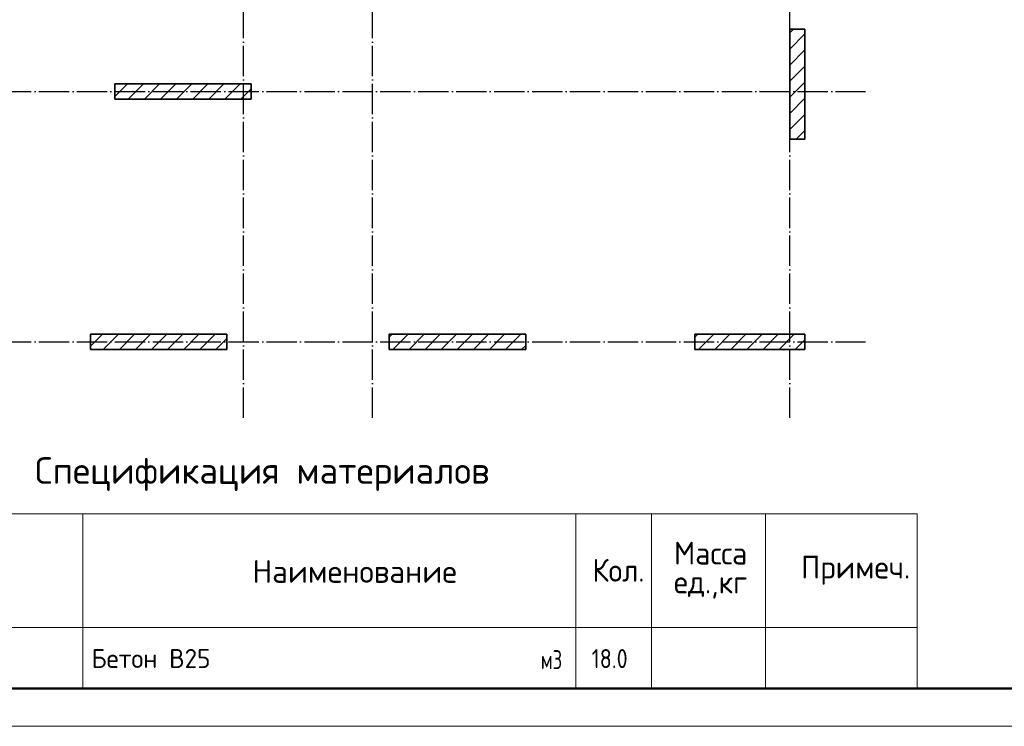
# Model space of a CAD drawing. Header units: millimetres. Extents: x -49773 to 2322955, y -3321 to 58485.
# Tile 478 of 580: x 1877545 to 1890526, y -2690 to 6619. Entities that reach past the tile are written whole.
import ezdxf

# ---------------------------------------------------------------- set-up
doc = ezdxf.new("R2010")
doc.units = ezdxf.units.MM
doc.linetypes.add('______11', pattern=[500, 400, -50, 0, -50])
doc.linetypes.add('______5', pattern=[1100, 800, -100, 100, -100])
doc.layers.add('Standard', color=7, linetype='Continuous', lineweight=25)
doc.layers.add('Осевая линия_ общее', color=7, linetype='______5', lineweight=13, true_color=0xa0a0a0)
doc.styles.add('ISOCPEUR', font='txt')

msp = doc.modelspace()

# ---------------------------------------------------------------- linework, layer by layer
at = {"color": 7, "linetype": 'Continuous', "lineweight": 35, "transparency": 33554687}
for p, q in [((1887897.5, 6494.2), (1887697.5, 6494.2)), ((1887697.5, 6494.2), (1887697.5, 5044.2)), ((1887897.5, 5044.2), (1887897.5, 6494.2)), ((1880597.5, 5774.2), (1878797.5, 5774.2)), ((1878797.5, 5774.2), (1878797.5, 5574.2)), ((1880597.5, 5574.2), (1880597.5, 5774.2)), ((1878797.5, 5574.2), (1880597.5, 5574.2)), ((1887697.5, 5044.2), (1887897.5, 5044.2)), ((1880277.5, 2474.2), (1878477.5, 2474.2)), ((1878477.5, 2474.2), (1878477.5, 2274.2)), ((1880277.5, 2274.2), (1880277.5, 2474.2)), ((1884217.5, 2474.2), (1882417.5, 2474.2)), ((1882417.5, 2474.2), (1882417.5, 2274.2)), ((1884217.5, 2274.2), (1884217.5, 2474.2)), ((1887897.5, 2474.2), (1886447.5, 2474.2)), ((1886447.5, 2474.2), (1886447.5, 2274.2)), ((1887897.5, 2274.2), (1887897.5, 2474.2)), ((1878477.5, 2274.2), (1880277.5, 2274.2)), ((1882417.5, 2274.2), (1884217.5, 2274.2)), ((1886447.5, 2274.2), (1887897.5, 2274.2))]:
    msp.add_line(p, q, dxfattribs=at)
at = {"color": 253, "linetype": '______11', "lineweight": 18, "true_color": 0xababab, "transparency": 33554687}
for p, q in [((1887697.5, 6445.1), (1887746.5, 6494.2)), ((1887697.5, 6020.9), (1887897.5, 6220.9)), ((1878797.5, 5606.2), (1878965.5, 5774.2)), ((1879189.8, 5574.2), (1879389.8, 5774.2)), ((1879614, 5574.2), (1879814, 5774.2)), ((1880038.3, 5574.2), (1880238.3, 5774.2)), ((1887697.5, 5596.6), (1887897.5, 5796.6)), ((1880462.6, 5574.2), (1880597.5, 5709.1)), ((1887697.5, 5172.4), (1887897.5, 5372.4)), ((1878477.5, 2316.3), (1878635.3, 2474.2)), ((1878859.6, 2274.2), (1879059.6, 2474.2)), ((1879283.9, 2274.2), (1879483.9, 2474.2)), ((1879708.1, 2274.2), (1879908.1, 2474.2)), ((1882417.5, 2437.9), (1882453.7, 2474.2)), ((1882678, 2274.2), (1882878, 2474.2)), ((1883102.3, 2274.2), (1883302.3, 2474.2)), ((1883526.5, 2274.2), (1883726.5, 2474.2)), ((1883950.8, 2274.2), (1884150.8, 2474.2)), ((1886496.4, 2274.2), (1886696.4, 2474.2)), ((1886920.6, 2274.2), (1887120.6, 2474.2)), ((1887344.9, 2274.2), (1887544.9, 2474.2)), ((1880132.4, 2274.2), (1880277.5, 2419.2)), ((1887769.2, 2274.2), (1887897.5, 2402.5))]:
    msp.add_line(p, q, dxfattribs=at)
at = {"color": 253, "linetype": '______5', "lineweight": 18, "true_color": 0xababab, "transparency": 33554687}
for p, q in [((1887697.5, 6233), (1887897.5, 6433)), ((1887697.5, 5808.7), (1887897.5, 6008.7)), ((1878977.6, 5574.2), (1879177.6, 5774.2)), ((1879401.9, 5574.2), (1879601.9, 5774.2)), ((1879826.2, 5574.2), (1880026.2, 5774.2)), ((1880250.4, 5574.2), (1880450.4, 5774.2)), ((1887697.5, 5384.5), (1887897.5, 5584.5)), ((1887781.4, 5044.2), (1887897.5, 5160.2)), ((1878647.5, 2274.2), (1878847.5, 2474.2)), ((1879071.7, 2274.2), (1879271.7, 2474.2)), ((1879496, 2274.2), (1879696, 2474.2)), ((1879920.3, 2274.2), (1880120.3, 2474.2)), ((1882465.9, 2274.2), (1882665.8, 2474.2)), ((1882890.1, 2274.2), (1883090.1, 2474.2)), ((1883314.4, 2274.2), (1883514.4, 2474.2)), ((1883738.6, 2274.2), (1883938.6, 2474.2)), ((1886447.5, 2437.4), (1886484.2, 2474.2)), ((1886708.5, 2274.2), (1886908.5, 2474.2)), ((1887132.8, 2274.2), (1887332.8, 2474.2)), ((1887557, 2274.2), (1887757, 2474.2)), ((1884162.9, 2274.2), (1884217.5, 2328.7))]:
    msp.add_line(p, q, dxfattribs=at)
at = {"layer": 'Standard', "color": 7, "linetype": 'Continuous', "lineweight": 13, "transparency": 33554687}
for p, q in [((1870876.9, 110), (1889376.9, 110)), ((1878376.9, 110), (1878376.9, -1390)), ((1884876.9, 110), (1884876.9, -1390)), ((1885876.9, 110), (1885876.9, -1390)), ((1887376.9, 110), (1887376.9, -1390)), ((1889376.9, 110), (1889376.9, -1390)), ((1889376.9, -1390), (1870876.9, -1390)), ((1878376.9, -1390), (1878376.9, -2190)), ((1884876.9, -1390), (1884876.9, -2190)), ((1885876.9, -1390), (1885876.9, -2190)), ((1887376.9, -1390), (1887376.9, -2190)), ((1889376.9, -1390), (1889376.9, -1390)), ((1889376.9, -1390), (1889376.9, -2190)), ((1870876.9, -2190), (1889376.9, -2190))]:
    msp.add_line(p, q, dxfattribs=at)
msp.add_lwpolyline([(1867626.9, -2690), (1909626.9, -2690), (1909626.9, 27010), (1867626.9, 27010), (1867626.9, -2690)], close=True, dxfattribs=at)
at = {"layer": 'Standard', "color": 7, "linetype": 'Continuous', "lineweight": 50, "transparency": 33554687}
msp.add_lwpolyline([(1869626.9, 26510), (1909126.9, 26510), (1909126.9, -2190), (1869626.9, -2190), (1869626.9, 26510)], close=True, dxfattribs=at)
at = {"layer": 'Осевая линия_ общее', "color": 253, "linetype": '______11', "lineweight": -3, "true_color": 0xa0a0a0, "transparency": 33554687}
for p, q in [((1880497.5, 1374.2), (1880497.5, 25414.2)), ((1882197.5, 1374.2), (1882197.5, 25414.2)), ((1887697.5, 1374.2), (1887697.5, 25414.2)), ((1871797.5, 5674.2), (1888697.5, 5674.2)), ((1871797.5, 2374.2), (1888697.5, 2374.2)), ((1880497.5, 1374.2), (1880497.5, 1374.2)), ((1882197.5, 1374.2), (1882197.5, 1374.2)), ((1887697.5, 1374.2), (1887697.5, 1374.2))]:
    msp.add_line(p, q, dxfattribs=at)

# ---------------------------------------------------------------- texts
at = {"layer": 'Standard', "color": 7, "linetype": 'Continuous', "lineweight": 35, "transparency": 33554687, "insert": (1877746.9, 410), "char_height": 350, "width": 6119.284, "attachment_point": 7, "style": 'ISOCPEUR'}
msp.add_mtext('\\W0.99;Спецификация материалов', dxfattribs=at)
at = {"layer": 'Standard', "color": 7, "linetype": 'Continuous', "lineweight": 25, "transparency": 33554687, "attachment_point": 7, "style": 'ISOCPEUR'}
for s, insert, char_height, width in [('\\W0.95;Масса', (1886170.6, -558.7), 300, 1252.119), ('\\W0.98;Наименование', (1880613.6, -800), 300, 2784.782), ('\\W0.93;Кол.', (1885095.7, -785.5), 300, 888.231), ('\\W0.96;Примеч.', (1887845.9, -824.5), 300, 1552.772), ('\\W0.94;ед.,кг', (1886170.6, -1008.7), 300, 1175.807), ('\\W0.97;Бетон В25', (1878492.4, -1921.6), 250, 1770.373), ('\\W0.71;м3', (1884415.3, -1937.4), 250, 387.998), ('\\W0.85;18.0', (1885085.7, -1923.2), 250, 655.333)]:
    msp.add_mtext(s, dxfattribs=dict(at, insert=insert, char_height=char_height, width=width))

doc.saveas('drawing.dxf')
